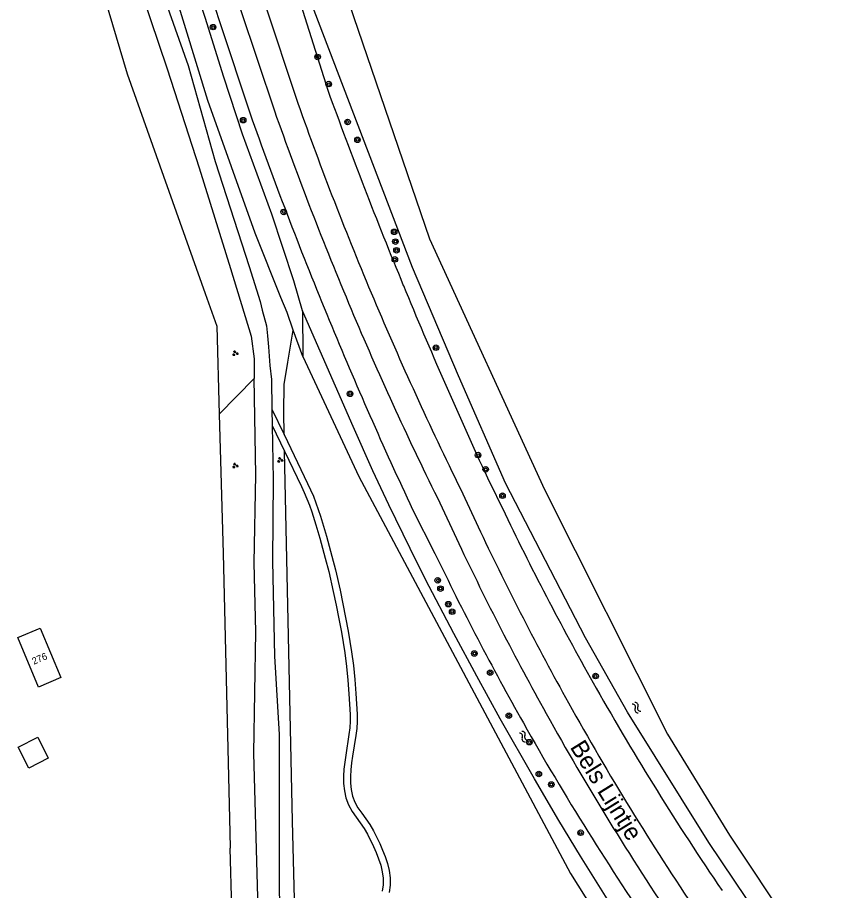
# Model space of a CAD drawing. Extents: x 128999 to 131010, y 395498 to 399007.
# Drawn here: x 129564.9 to 129682.7, y 395902.5 to 396028.4 of the extents above; entities that cross this region are included whole.
import ezdxf

# ---------------------------------------------------------------- set-up
doc = ezdxf.new("R2010")
doc.units = 0
for name, color, linetype in [('gg-afsc-draadraster', 7, 'Continuous'), ('gg-afsc-hekwerk', 7, 'Continuous'), ('gg-anno-huisnummerreeks BGT', 7, 'Continuous'), ('gg-anno-openbare ruimte label', 7, 'Continuous'), ('gg-bbg-bijgebouw', 7, 'Continuous'), ('gg-bbg-hoofdgebouw', 7, 'Continuous'), ('gg-knt-onverhard', 7, 'Continuous'), ('gg-knt-verharding', 7, 'Continuous'), ('gg-kntw-bovenkant insteek waterloop', 7, 'Continuous'), ('gt-grn-groengrens', 7, 'Continuous'), ('gt-symb-boom', 7, 'Continuous'), ('gt-symb-groenvak', 7, 'Continuous'), ('gt-symb-watersymbool', 7, 'Continuous')]:
    doc.layers.add(name, color=color, linetype=linetype)

# ---------------------------------------------------------------- blocks, each defined once
blk = doc.blocks.new('gt0-BOOM')
at = {"layer": 'gt-symb-boom'}
for radius in [0.4, 0.2]:
    blk.add_circle((0, 0), radius, dxfattribs=at)
blk = doc.blocks.new('gt0-WA')
at = {"layer": 'gt-symb-watersymbool'}
for centre, start, end in [((-0.32, 0.02), 28.0725, 151.9275), ((0.43, 0.42), 208.0725, 331.9275), ((-0.32, -0.43), 28.0725, 151.9275), ((0.43, -0.03), 208.0725, 331.9275)]:
    blk.add_arc(centre, 0.425, start, end, dxfattribs=at)
blk = doc.blocks.new('gt0-GRVAK')
at = {"layer": 'gt-symb-groenvak'}
for p, q in [((-0.11, 0.19), (-0.23, 0.24)), ((-0.18, 0.15), (0.09, 0.15)), ((-0.09, 0.21), (-0.16, 0.32)), ((-0.05, 0.21), (-0.05, 0.39)), ((0, 0.21), (0.06, 0.32)), ((0.01, 0.19), (0.13, 0.24)), ((0.26, -0.05), (0.2, 0.06)), ((0.31, -0.05), (0.31, 0.13)), ((0.35, -0.05), (0.41, 0.06)), ((-0.24, -0.23), (-0.36, -0.18)), ((-0.32, -0.26), (-0.05, -0.26)), ((-0.23, -0.21), (-0.29, -0.1)), ((-0.18, -0.2), (-0.18, -0.02)), ((-0.14, -0.21), (-0.07, -0.1)), ((-0.12, -0.23), (0, -0.18)), ((0.24, -0.07), (0.12, -0.02)), ((0.17, -0.11), (0.44, -0.11)), ((0.37, -0.07), (0.49, -0.02))]:
    blk.add_line(p, q, dxfattribs=at)

msp = doc.modelspace()

# ---------------------------------------------------------------- linework, layer by layer
at = {"layer": 'gg-afsc-draadraster'}
msp.add_line((129603.96, 395978.69), (129604.73, 395983.29), dxfattribs=at)
for points in [[(129604.73, 395983.29), (129603.86, 395985.85), (129602.93, 395988), (129599.23, 395997.3), (129592.4, 396016.43), (129584.16, 396043.21), (129579.27, 396062.41), (129576.6, 396074.7), (129573.98, 396089.46)], [(129603.41, 395968.25), (129603.35, 395971.47), (129603.43, 395975.48), (129603.96, 395978.69)], [(129609.86, 395722.04), (129607.34, 395805.78), (129604.59, 395912.49), (129603.47, 395965.83)], [(129597.31, 395842.79), (129596.57, 395873.62), (129595.64, 395908.6)]]:
    msp.add_lwpolyline(points, dxfattribs=at)
at = {"layer": 'gg-afsc-hekwerk'}
msp.add_line((129595.58, 395910.86), (129595.64, 395908.6), dxfattribs=at)
for points in [[(129563.01, 396093.95), (129563.16, 396092.95), (129565.96, 396077.65), (129569.96, 396059.15), (129574.03, 396042.93), (129580.75, 396020.25), (129592.03, 395988.6), (129593.69, 395983.88), (129594.04, 395971.21)], [(129594.04, 395971.21), (129594.59, 395951.09), (129595.58, 395910.86)]]:
    msp.add_lwpolyline(points, dxfattribs=at)
at = {"layer": 'gg-bbg-bijgebouw'}
msp.add_lwpolyline([(129565.05, 395923.18), (129567.86, 395924.6), (129569.39, 395921.58), (129566.58, 395920.16), (129565.05, 395923.18)], dxfattribs=at)
at = {"layer": 'gg-bbg-hoofdgebouw'}
msp.add_lwpolyline([(129565, 395938.97), (129568.23, 395940.34), (129571.21, 395933.2), (129567.98, 395931.85), (129565, 395938.97)], dxfattribs=at)
at = {"layer": 'gg-knt-onverhard'}
for p, q in [((129601.65, 395971.93), (129601.69, 395969.53)), ((129601.65, 395971.93), (129603.41, 395968.25)), ((129601.69, 395969.53), (129603.47, 395965.83))]:
    msp.add_line(p, q, dxfattribs=at)
for points in [[(129572.67, 396097.63), (129571.65, 396094.92), (129572.03, 396090.47), (129573.95, 396076.93), (129576.29, 396068.29), (129579.03, 396057.4), (129580.42, 396048.56), (129585.53, 396032.9), (129589.54, 396021.45), (129593.45, 396007.6), (129598.35, 395992.47), (129599.94, 395987.41), (129600.26, 395986.17)], [(129566.02, 396096.47), (129572.85, 396068.11), (129575.18, 396056.86), (129577.54, 396047.3), (129582.88, 396031.84), (129586.55, 396020.96), (129591.14, 396006.72), (129595.66, 395992.18), (129598.65, 395982.44), (129599.09, 395979.16), (129599.1, 395976.34)], [(129600.26, 395986.17), (129600.85, 395983.94), (129601, 395982.5)], [(129601, 395982.5), (129601.16, 395980.88), (129601.36, 395978.19), (129601.58, 395976.18), (129601.65, 395971.93)], [(129597.31, 395842.79), (129600.77, 395844.87), (129600.83, 395855.91), (129600.42, 395877.54), (129599.68, 395899.78), (129599.05, 395922.32), (129599.33, 395939.8), (129599.08, 395949.77), (129599.31, 395962.44), (129599.1, 395976.34)], [(129601.69, 395969.53), (129601.83, 395961.78), (129601.71, 395950.01), (129602, 395936.32), (129602.68, 395924.99), (129602.71, 395902.54), (129604, 395857.09), (129605.33, 395829.28), (129605.37, 395808.38), (129606.01, 395787.36), (129605.99, 395765.59), (129606.67, 395743.05), (129607.49, 395721.86), (129607.53, 395720.96)], [(129603.41, 395968.25), (129606.79, 395961.2), (129607.22, 395960.28), (129607.62, 395959.35), (129607.99, 395958.41), (129608.33, 395957.45), (129608.66, 395956.49), (129608.96, 395955.53), (129609.52, 395953.6), (129610.3, 395950.7), (129610.8, 395948.75), (129611.48, 395945.82), (129611.89, 395943.85), (129612.28, 395941.88), (129612.64, 395939.91), (129613.13, 395936.94), (129613.39, 395934.93), (129613.59, 395932.93), (129613.75, 395930.93), (129613.95, 395927.92), (129613.95, 395926.88), (129613.87, 395925.86), (129613.75, 395924.85), (129613.28, 395921.87), (129613.14, 395920.9), (129613.03, 395919.92), (129612.98, 395918.96), (129612.99, 395917.99), (129613.08, 395917.05), (129613.26, 395916.13), (129613.59, 395915.27), (129614.06, 395914.45), (129614.61, 395913.66), (129615.2, 395912.85), (129615.79, 395912.01), (129616.32, 395911.12), (129617.19, 395909.28), (129617.6, 395908.35), (129617.98, 395907.4), (129618.31, 395906.42), (129618.56, 395905.4), (129618.69, 395904.35), (129618.68, 395903.28), (129618.55, 395902.24)], [(129603.47, 395965.83), (129605.89, 395960.77), (129606.3, 395959.88), (129606.69, 395958.97), (129607.05, 395958.05), (129607.39, 395957.12), (129608, 395955.24), (129608.56, 395953.33), (129609.33, 395950.44), (129609.83, 395948.51), (129610.5, 395945.6), (129610.91, 395943.65), (129611.3, 395941.7), (129611.66, 395939.74), (129612.14, 395936.79), (129612.4, 395934.82), (129612.59, 395932.85), (129612.75, 395930.86), (129612.95, 395927.89), (129612.95, 395926.92), (129612.88, 395925.95), (129612.76, 395924.98), (129612.29, 395922.02), (129612.15, 395921.02), (129612.04, 395920.01), (129611.98, 395918.98), (129611.99, 395917.94), (129612.09, 395916.9), (129612.3, 395915.85), (129612.69, 395914.84), (129613.21, 395913.92), (129613.79, 395913.07), (129614.39, 395912.27), (129614.95, 395911.47), (129615.44, 395910.65), (129616.28, 395908.87), (129616.68, 395907.97), (129617.04, 395907.06), (129617.35, 395906.14), (129617.57, 395905.22), (129617.69, 395904.29), (129617.68, 395903.35), (129617.56, 395902.41)]]:
    msp.add_lwpolyline(points, dxfattribs=at)
at = {"layer": 'gg-knt-verharding'}
for p, q in [((129597.13, 396029.55), (129602.01, 396014.93)), ((129628.84, 395960.4), (129631.74, 395954.23)), ((129625.51, 395959.11), (129628.61, 395952.53))]:
    msp.add_line(p, q, dxfattribs=at)
msp.add_lwpolyline([(129586.07, 396094.14), (129586.94, 396087.4), (129588.16, 396079.98), (129593.59, 396055.31), (129600.52, 396030.65), (129605.38, 396016.01)], dxfattribs=at)
for centre, radius, start, end in [((130095.71, 396190.14), 520.33, 199.5517, 202.8824), ((130082.27, 396184.32), 509.26, 199.4282, 202.8791), ((130096.19, 396190.27), 520.82, 202.8746, 206.1902), ((130082.47, 396184.4), 509.48, 202.8781, 206.244), ((130008.49, 396132.46), 416.79, 205.3165, 209.128), ((130007.68, 396132.01), 419.42, 205.3372, 209.1036), ((130008.61, 396132.48), 416.9, 209.1236, 213.997), ((130007.97, 396132.13), 419.73, 209.0976, 213.9829)]:
    msp.add_arc(centre, radius, start, end, dxfattribs=at)
at = {"layer": 'gg-kntw-bovenkant insteek waterloop'}
for p, q in [((129605.21, 396032.21), (129609.7, 396017.92)), ((129593.9, 396028.38), (129598.81, 396013.64)), ((129632.74, 395961.99), (129635.28, 395956.8)), ((129621.94, 395957.44), (129625.16, 395951.11))]:
    msp.add_line(p, q, dxfattribs=at)
for points in [[(129601.63, 396000), (129597.39, 396011.54), (129594.7, 396019.76), (129592.01, 396028.36), (129589.7, 396035.49), (129587.15, 396043.75), (129585.23, 396051.32), (129583.26, 396060.12), (129581.15, 396068.92), (129577.88, 396085.18), (129576.65, 396093.47)], [(129673.74, 395895.93), (129664.67, 395909.42), (129652.91, 395928.2), (129646.89, 395938.94), (129635.35, 395961.22), (129628.56, 395976.72), (129621.94, 395992.33), (129607.72, 396029.38), (129605.01, 396038.98), (129602.44, 396046.98), (129598.19, 396064.61), (129594.74, 396078.81), (129592.15, 396094.62)], [(129606.07, 395986.09), (129604.82, 395990.43), (129601.63, 396000)], [(129660.44, 395885.35), (129656.77, 395890.86), (129650.23, 395900.93), (129646.15, 395907.45), (129643.05, 395912.59), (129639.51, 395918.63), (129634.59, 395927.28), (129631.2, 395933.41), (129627.87, 395939.57), (129623.82, 395947.36), (129621.57, 395951.83), (129618.51, 395958.12), (129616.22, 395963.01), (129613.34, 395969.39), (129606.07, 395986.09)]]:
    msp.add_lwpolyline(points, dxfattribs=at)
for centre, radius, start, end in [((129940.4, 396138.54), 363.6, 193.5305, 197.6358), ((130269.83, 396257.14), 702.14, 199.91985, 202.38429), ((130193.39, 396225.46), 631.19, 199.60837, 202.42071), ((130270.11, 396257.32), 702.46, 202.38892, 204.86117), ((130192.41, 396225.07), 630.13, 202.4226, 205.13311), ((130016.86, 396140.59), 423.54, 205.7185, 209.5528), ((129996.74, 396129.36), 412.12, 205.6269, 209.4606), ((130017.07, 396140.7), 423.78, 209.5514, 214.1996), ((129997.08, 396129.57), 412.52, 209.4629, 214.5232)]:
    msp.add_arc(centre, radius, start, end, dxfattribs=at)
at = {"layer": 'gt-grn-groengrens'}
for p, q in [((129606.07, 395986.09), (129606.08, 395979.49)), ((129606.08, 395979.49), (129604.73, 395983.29)), ((129594.04, 395971.21), (129599.1, 395976.34))]:
    msp.add_line(p, q, dxfattribs=at)
for points in [[(129597.88, 396094.71), (129598.94, 396084.9), (129602.85, 396065.36), (129610.18, 396038), (129624.35, 395996.47), (129640.96, 395960.32), (129658.69, 395925.05), (129667.66, 395910.49), (129799.61, 395712.25)], [(129606.08, 395979.49), (129614.18, 395962.18), (129644.73, 395904.95), (129656.93, 395885.55)]]:
    msp.add_lwpolyline(points, dxfattribs=at)

# ---------------------------------------------------------------- block references
at = {"layer": 'gt-symb-boom'}
for p in [(129593.16, 396026.99), (129608.23, 396022.69), (129609.84, 396018.78), (129597.49, 396013.58), (129612.56, 396013.31), (129613.98, 396010.74), (129603.35, 396000.34), (129619.27, 395997.47), (129619.46, 395996.07), (129619.61, 395994.82), (129619.38, 395993.5), (129625.3, 395980.76), (129612.92, 395974.12), (129631.38, 395965.29), (129632.48, 395963.23), (129634.91, 395959.43), (129625.56, 395947.23), (129625.96, 395946.04), (129627.09, 395943.8), (129627.65, 395942.7), (129630.85, 395936.68), (129633.13, 395933.92), (129648.33, 395933.43), (129635.81, 395927.72), (129638.78, 395923.9), (129640.15, 395919.31), (129641.95, 395917.8), (129646.17, 395910.84)]:
    msp.add_blockref('gt0-BOOM', p, dxfattribs=at)
at = {"layer": 'gt-symb-groenvak'}
for p in [(129596.35, 395979.96), (129596.35, 395963.76), (129602.83, 395964.59)]:
    msp.add_blockref('gt0-GRVAK', p, dxfattribs=at)
at = {"layer": 'gt-symb-watersymbool', "rotation": 123.83302869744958}
for p in [(129654.26, 395928.82), (129637.97, 395924.66)]:
    msp.add_blockref('gt0-WA', p, dxfattribs=at)

# ---------------------------------------------------------------- texts
at = {"layer": 'gg-anno-huisnummerreeks BGT'}
msp.add_text('276', height=1, rotation=23, dxfattribs=at).set_placement((129567.29, 395935.05))
at = {"layer": 'gg-anno-openbare ruimte label'}
msp.add_text('Bels Lijntje', height=2.5, rotation=301.8, dxfattribs=at).set_placement((129644.57, 395923.18))

doc.saveas('drawing.dxf')
